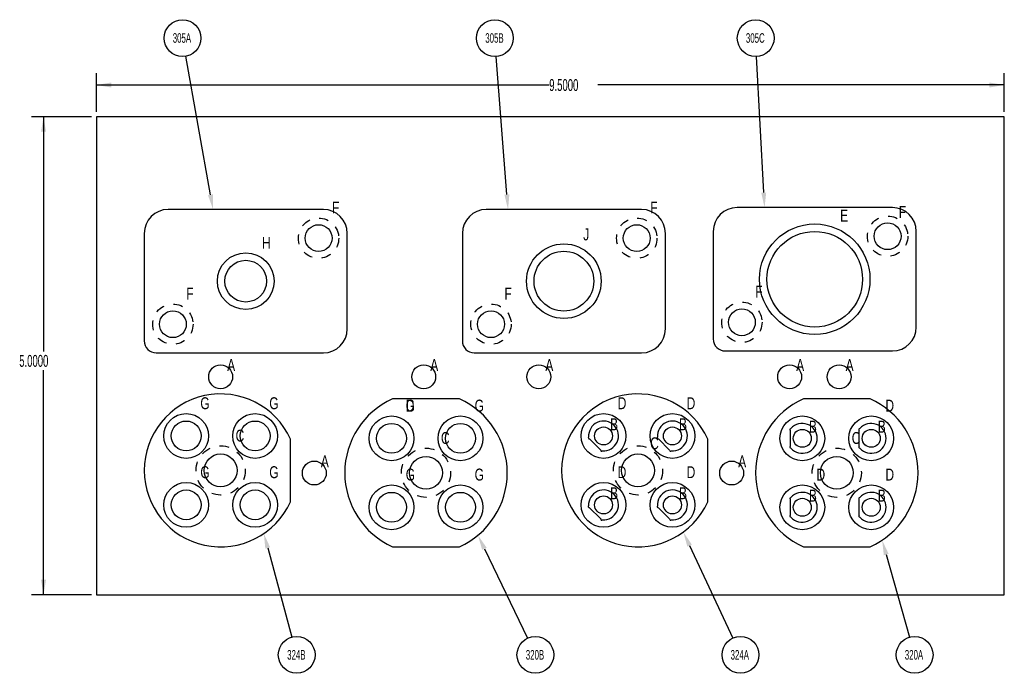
# Model space of a CAD drawing. Header units: inches. Extents: x 220 to 877, y 4 to 174.
# Tile 504 of 656: x 600.29 to 610.6, y 70.62 to 77.45. Entities that reach past the tile are written whole.
import ezdxf

# ---------------------------------------------------------------- set-up
doc = ezdxf.new("R2010")
doc.units = ezdxf.units.IN
doc.header["$LTSCALE"] = 0.5
doc.header["$MEASUREMENT"] = 0
doc.linetypes.add('HIDDEN', pattern=[0.22499999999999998, 0.15, -0.075])
for name, color, linetype in [('SID-M-D', 42, 'Continuous'), ('SID-M-H', 4, 'HIDDEN'), ('SID-M-M', 233, 'Continuous'), ('SID-M-S', 105, 'Continuous')]:
    doc.layers.add(name, color=color, linetype=linetype)
doc.styles.add('SLDTEXTSTYLE0', font='TXT', dxfattribs={"width": 0.5957446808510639})

msp = doc.modelspace()

# ---------------------------------------------------------------- linework, layer by layer
at = {"layer": 'SID-M-D'}
for p, q in [((602.2909125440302, 75.62291357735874), (602.0330510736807, 77.07270975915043)), ((605.3926897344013, 75.62490231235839), (605.281313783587, 77.07030592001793)), ((608.0803257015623, 75.64530917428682), (608.0060293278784, 77.06999839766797)), ((601.0973347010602, 76.48959960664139), (601.0973347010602, 76.89648951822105)), ((610.5973347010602, 76.48959960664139), (610.5973347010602, 76.89648951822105)), ((601.0973347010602, 76.77148951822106), (605.8355929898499, 76.77148951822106)), ((610.5973347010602, 76.77148951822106), (606.3435790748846, 76.77148951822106)), ((601.0473347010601, 76.4395996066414), (600.4191029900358, 76.4395996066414)), ((600.5441029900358, 76.4395996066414), (600.5441029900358, 73.98536810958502)), ((600.5441029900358, 71.4395996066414), (600.5441029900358, 73.7869306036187)), ((602.8898565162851, 71.92875796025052), (603.1428887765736, 70.99545585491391)), ((605.157304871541, 71.920437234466), (605.6070787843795, 70.98322095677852)), ((607.3042789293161, 71.95375430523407), (607.7553762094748, 70.98420451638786)), ((609.361798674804, 71.85952787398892), (609.6067757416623, 70.99487325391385)), ((601.0473347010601, 71.4395996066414), (600.4191029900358, 71.4395996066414))]:
    msp.add_line(p, q, dxfattribs=at)
at = {"layer": 'SID-M-D', "color": 0}
for centre, radius in [((601.9993647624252, 77.26210713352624), 0.1923697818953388), ((605.2665344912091, 77.26210713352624), 0.1923697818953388), ((607.996011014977, 77.26210713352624), 0.1923697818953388), ((603.1932259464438, 70.80978867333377), 0.1923697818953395), ((605.690309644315, 70.80978867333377), 0.1923697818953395), ((607.8365257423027, 70.80978867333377), 0.1923697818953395), ((609.6592145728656, 70.80978867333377), 0.1923697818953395)]:
    msp.add_circle(centre, radius, dxfattribs=at)
at = {"layer": 'SID-M-D'}
for points in [[(601.0973347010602, 76.77148951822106), (601.2533347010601, 76.74548951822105), (601.2533347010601, 76.79748951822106)], [(610.5973347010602, 76.77148951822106), (610.4413347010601, 76.79748951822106), (610.4413347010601, 76.74548951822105)], [(600.5441029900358, 76.4395996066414), (600.5181029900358, 76.28359960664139), (600.5701029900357, 76.28359960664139)], [(602.3165108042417, 75.6274664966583), (602.3182300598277, 75.46932401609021), (602.3165108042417, 75.6274664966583), (602.2653142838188, 75.61836065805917)], [(605.4186128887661, 75.62689982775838), (605.4046748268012, 75.46936338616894), (605.4186128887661, 75.62689982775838), (605.3667665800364, 75.62290479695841)], [(608.1062904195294, 75.64666321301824), (608.0884499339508, 75.4895208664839), (608.1062904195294, 75.64666321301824), (608.0543609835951, 75.64395513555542)], [(602.8647624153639, 71.921954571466), (602.849036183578, 72.07932256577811), (602.8647624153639, 71.921954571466), (602.9149506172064, 71.93556134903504)], [(605.1338643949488, 71.90918805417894), (605.0898097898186, 72.06108009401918), (605.1338643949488, 71.90918805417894), (605.1807453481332, 71.93168641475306)], [(607.2807055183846, 71.9427864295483), (607.2384716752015, 72.09519477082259), (607.2807055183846, 71.9427864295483), (607.3278523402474, 71.96472218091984)], [(609.3367833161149, 71.85244043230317), (609.3192740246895, 72.00962002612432), (609.3367833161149, 71.85244043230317), (609.3868140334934, 71.86661531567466)], [(600.5441029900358, 71.4395996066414), (600.5701029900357, 71.59559960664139), (600.5181029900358, 71.59559960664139)]]:
    msp.add_solid(points, dxfattribs=at)
at = {"layer": 'SID-M-H'}
for centre, radius in [((603.4223347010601, 75.1693240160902), 0.2110000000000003), ((606.7513898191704, 75.16936338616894), 0.2110000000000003), ((609.3762717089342, 75.1895208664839), 0.2110000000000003), ((607.8512717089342, 74.28952086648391), 0.2110000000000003), ((601.8973347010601, 74.26932401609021), 0.2110000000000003), ((605.2263898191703, 74.26936338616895), 0.2110000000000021), ((602.3973347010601, 72.73959960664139), 0.2574999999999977), ((604.5462913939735, 72.71459960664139), 0.2575000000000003), ((606.764401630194, 72.73959960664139), 0.2575000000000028), ((608.8444016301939, 72.71459960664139), 0.2575000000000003)]:
    msp.add_circle(centre, radius, dxfattribs=at)
at = {"layer": 'SID-M-M'}
for centre, radius in [((602.3973347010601, 73.71932401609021), 0.125), ((604.5221853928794, 73.71932401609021), 0.125), ((605.7263898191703, 73.71932401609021), 0.125), ((608.3512717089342, 73.71932401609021), 0.125), ((608.8685076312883, 73.71932401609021), 0.1249999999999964), ((606.4037771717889, 73.10022406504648), 0.09400000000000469), ((606.4037771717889, 73.10022406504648), 0.09400000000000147), ((607.1250260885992, 73.10022406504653), 0.09399999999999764), ((607.1250260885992, 73.10022406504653), 0.09400000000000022), ((608.4837771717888, 73.07522406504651), 0.0939999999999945), ((608.4837771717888, 73.07522406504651), 0.09399999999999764), ((609.2050260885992, 73.07522406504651), 0.0939999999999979), ((609.2050260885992, 73.07522406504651), 0.09399999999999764), ((603.3773347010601, 72.71233824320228), 0.125), ((607.744401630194, 72.71233824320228), 0.1249999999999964), ((606.4037771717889, 72.37897514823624), 0.09400000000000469), ((606.4037771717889, 72.37897514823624), 0.09400000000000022), ((607.1250260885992, 72.37897514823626), 0.0939999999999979), ((607.1250260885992, 72.37897514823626), 0.09399999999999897), ((608.4837771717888, 72.35397514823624), 0.0939999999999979), ((608.4837771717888, 72.35397514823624), 0.0940000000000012), ((609.2050260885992, 72.35397514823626), 0.0940000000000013), ((609.2050260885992, 72.35397514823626), 0.0940000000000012)]:
    msp.add_circle(centre, radius, dxfattribs=at)
at = {"layer": 'SID-M-S'}
for p, q in [((610.5973347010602, 76.4395996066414), (601.0973347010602, 76.4395996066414)), ((601.0973347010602, 76.4395996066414), (601.0973347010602, 71.4395996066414)), ((610.5973347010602, 71.4395996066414), (610.5973347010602, 76.4395996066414)), ((603.4723347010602, 75.46932401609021), (601.8473347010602, 75.46932401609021)), ((603.4723347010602, 75.46932401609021), (601.8473347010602, 75.46932401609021)), ((606.8013898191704, 75.46936338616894), (605.1763898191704, 75.46936338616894)), ((606.8013898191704, 75.46936338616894), (605.1763898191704, 75.46936338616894)), ((609.4262717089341, 75.4895208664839), (607.8012717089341, 75.4895208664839)), ((609.4262717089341, 75.4895208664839), (607.8012717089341, 75.4895208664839)), ((601.5973347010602, 75.21932401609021), (601.5973347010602, 74.09432401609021)), ((601.5973347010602, 75.21932401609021), (601.5973347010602, 74.09432401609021)), ((603.7223347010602, 74.21932401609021), (603.7223347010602, 75.21932401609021)), ((603.7223347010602, 74.21932401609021), (603.7223347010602, 75.21932401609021)), ((604.9263898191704, 75.21936338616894), (604.9263898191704, 74.09436338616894)), ((604.9263898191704, 75.21936338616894), (604.9263898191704, 74.09436338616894)), ((607.0513898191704, 74.21936338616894), (607.0513898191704, 75.21936338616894)), ((607.0513898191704, 74.21936338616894), (607.0513898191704, 75.21936338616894)), ((607.5512717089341, 75.2395208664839), (607.5512717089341, 74.1145208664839)), ((607.5512717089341, 75.2395208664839), (607.5512717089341, 74.1145208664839)), ((609.6762717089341, 74.2395208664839), (609.6762717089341, 75.2395208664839)), ((609.6762717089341, 74.2395208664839), (609.6762717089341, 75.2395208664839)), ((607.6762717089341, 73.9895208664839), (609.4262717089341, 73.9895208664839)), ((607.6762717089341, 73.9895208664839), (609.4262717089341, 73.9895208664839)), ((601.7223347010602, 73.96932401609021), (603.4723347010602, 73.96932401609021)), ((601.7223347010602, 73.96932401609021), (603.4723347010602, 73.96932401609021)), ((605.0513898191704, 73.96936338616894), (606.8013898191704, 73.96936338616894)), ((605.0513898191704, 73.96936338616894), (606.8013898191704, 73.96936338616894)), ((604.8953973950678, 73.48959960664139), (604.1971853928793, 73.48959960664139)), ((604.8953973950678, 73.48959960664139), (604.1971853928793, 73.48959960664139)), ((609.1935076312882, 73.48959960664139), (608.4952956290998, 73.48959960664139)), ((609.1935076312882, 73.48959960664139), (608.4952956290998, 73.48959960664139)), ((608.3587771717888, 72.99181606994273), (608.3587771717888, 73.1586320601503)), ((609.0800260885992, 72.99181606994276), (609.0800260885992, 73.15863206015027)), ((603.1273347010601, 72.41233824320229), (603.1273347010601, 73.0668609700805)), ((603.1273347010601, 72.41233824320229), (603.1273347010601, 73.0668609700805)), ((606.3743671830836, 72.9528573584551), (606.2564104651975, 73.07081407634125)), ((607.0956160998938, 72.95285735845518), (606.9776593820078, 73.07081407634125)), ((607.494401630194, 72.41233824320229), (607.494401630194, 73.0668609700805)), ((607.494401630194, 72.41233824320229), (607.494401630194, 73.0668609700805)), ((608.3587771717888, 72.27056715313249), (608.3587771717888, 72.43738314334)), ((609.0800260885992, 72.2705671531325), (609.0800260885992, 72.43738314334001)), ((606.3743671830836, 72.23160844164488), (606.2545836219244, 72.351392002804)), ((607.0956160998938, 72.23160844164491), (606.9776593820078, 72.34956515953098)), ((604.1971853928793, 71.9395996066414), (604.8953973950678, 71.9395996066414)), ((604.1971853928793, 71.9395996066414), (604.8953973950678, 71.9395996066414)), ((608.4952956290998, 71.9395996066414), (609.1935076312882, 71.9395996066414)), ((608.4952956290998, 71.9395996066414), (609.1935076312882, 71.9395996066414)), ((601.0973347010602, 71.4395996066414), (610.5973347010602, 71.4395996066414))]:
    msp.add_line(p, q, dxfattribs=at)
for centre, radius in [((608.6137717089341, 74.7395208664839), 0.5778750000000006), ((609.3762717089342, 75.1895208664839), 0.1404999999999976), ((603.4223347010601, 75.1693240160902), 0.1404999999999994), ((606.7513898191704, 75.16936338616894), 0.1404999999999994), ((608.6137717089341, 74.7395208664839), 0.5), ((605.9888898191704, 74.71936338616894), 0.3903750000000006), ((602.6598347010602, 74.71932401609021), 0.2966250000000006), ((605.9888898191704, 74.71936338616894), 0.3125), ((602.6598347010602, 74.71932401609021), 0.21875), ((601.8973347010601, 74.26932401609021), 0.1404999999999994), ((605.2263898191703, 74.26936338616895), 0.1404999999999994), ((607.8512717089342, 74.28952086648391), 0.1404999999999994), ((602.036710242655, 73.10022406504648), 0.2341250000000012), ((602.036710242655, 73.10022406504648), 0.1562499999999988), ((602.7579591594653, 73.10022406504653), 0.2341250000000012), ((602.7579591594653, 73.10022406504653), 0.1562499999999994), ((604.1856669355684, 73.07522406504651), 0.2341250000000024), ((604.9069158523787, 73.07522406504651), 0.2341250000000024), ((606.4037771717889, 73.10022406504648), 0.2341249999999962), ((607.1250260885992, 73.10022406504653), 0.2341249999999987), ((608.4837771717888, 73.07522406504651), 0.2341250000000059), ((609.2050260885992, 73.07522406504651), 0.2341250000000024), ((604.1856669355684, 73.07522406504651), 0.1562500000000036), ((604.9069158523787, 73.07522406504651), 0.1562500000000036), ((602.3973347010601, 72.73959960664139), 0.1719999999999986), ((604.5462913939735, 72.71459960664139), 0.1720000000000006), ((606.764401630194, 72.73959960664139), 0.1720000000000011), ((608.8444016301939, 72.71459960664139), 0.1720000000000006), ((602.036710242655, 72.37897514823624), 0.2341250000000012), ((602.036710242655, 72.37897514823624), 0.1562500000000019), ((602.7579591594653, 72.37897514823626), 0.2341250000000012), ((602.7579591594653, 72.37897514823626), 0.1562500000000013), ((604.1856669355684, 72.35397514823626), 0.2341249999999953), ((604.9069158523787, 72.35397514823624), 0.2341250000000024), ((606.4037771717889, 72.37897514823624), 0.2341249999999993), ((607.1250260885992, 72.37897514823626), 0.234124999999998), ((608.4837771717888, 72.35397514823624), 0.2341249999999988), ((609.2050260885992, 72.35397514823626), 0.2341249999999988), ((604.1856669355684, 72.35397514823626), 0.1562499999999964), ((604.9069158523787, 72.35397514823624), 0.1562500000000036)]:
    msp.add_circle(centre, radius, dxfattribs=at)
for centre, radius, start, end in [((601.8473347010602, 75.21932401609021), 0.25, 90, 180), ((601.8473347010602, 75.21932401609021), 0.25, 90, 180), ((603.4723347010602, 75.21932401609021), 0.25, 0, 90), ((603.4723347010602, 75.21932401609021), 0.25, 0, 90), ((605.1763898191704, 75.21936338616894), 0.25, 90, 180), ((605.1763898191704, 75.21936338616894), 0.25, 90, 180), ((606.8013898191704, 75.21936338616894), 0.25, 0, 90), ((606.8013898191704, 75.21936338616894), 0.25, 0, 90), ((607.8012717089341, 75.2395208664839), 0.2500000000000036, 90, 180), ((607.8012717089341, 75.2395208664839), 0.2500000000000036, 90, 180), ((609.4262717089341, 75.2395208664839), 0.25, 0, 90), ((609.4262717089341, 75.2395208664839), 0.25, 0, 90), ((603.4723347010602, 74.21932401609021), 0.25, 270, 0), ((603.4723347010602, 74.21932401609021), 0.25, 270, 0), ((606.8013898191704, 74.21936338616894), 0.25, 270, 0), ((606.8013898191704, 74.21936338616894), 0.25, 270, 0), ((609.4262717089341, 74.2395208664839), 0.25, 270, 0), ((609.4262717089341, 74.2395208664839), 0.25, 270, 0), ((601.7223347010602, 74.09432401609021), 0.125, 180, 270), ((601.7223347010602, 74.09432401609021), 0.125, 180, 270), ((605.0513898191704, 74.09436338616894), 0.1250000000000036, 180, 270), ((605.0513898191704, 74.09436338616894), 0.1250000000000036, 180, 270), ((607.6762717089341, 74.1145208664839), 0.1250000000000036, 180, 270), ((607.6762717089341, 74.1145208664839), 0.1250000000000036, 180, 270), ((602.3973347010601, 72.73959960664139), 0.7999999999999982, 24.14684799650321, 335.8531520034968), ((602.3973347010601, 72.73959960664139), 0.7999999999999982, 24.14684799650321, 335.8531520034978), ((604.5462913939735, 72.71459960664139), 0.8500000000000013, 114.2496286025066, 245.7503713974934), ((604.5462913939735, 72.71459960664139), 0.8500000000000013, 114.2496286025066, 245.7503713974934), ((604.5462913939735, 72.71459960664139), 0.8499999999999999, 294.2496286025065, 65.75037139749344), ((604.5462913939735, 72.71459960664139), 0.8499999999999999, 294.2496286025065, 65.75037139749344), ((606.764401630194, 72.73959960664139), 0.7999999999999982, 24.14684799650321, 335.8531520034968), ((606.764401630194, 72.73959960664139), 0.7999999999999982, 24.14684799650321, 335.8531520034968), ((608.8444016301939, 72.71459960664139), 0.8500000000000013, 114.2496286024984, 245.7503713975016), ((608.8444016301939, 72.71459960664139), 0.8500000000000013, 114.2496286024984, 245.7503713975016), ((608.8444016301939, 72.71459960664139), 0.8499999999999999, 294.2496286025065, 65.75037139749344), ((608.8444016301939, 72.71459960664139), 0.8499999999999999, 294.2496286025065, 65.75037139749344), ((606.4037771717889, 73.10022406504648), 0.1562500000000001, 265.7248420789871, 184.2751579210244), ((607.1250260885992, 73.10022406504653), 0.1562500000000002, 265.7248420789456, 184.2751579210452), ((608.3637771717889, 73.16729231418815), 0.009999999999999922, 80.8761060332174, 239.9999999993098), ((608.4837771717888, 73.07522406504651), 0.1562500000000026, 220.7248420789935, 139.2751579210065), ((609.0850260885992, 73.16729231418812), 0.01000000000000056, 80.8761060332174, 240.0000000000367), ((609.2050260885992, 73.07522406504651), 0.1562500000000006, 220.7248420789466, 139.2751579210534), ((606.2538222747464, 73.08047333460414), 0.01000000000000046, 125.8761060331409, 285.0000000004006), ((606.9750711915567, 73.08047333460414), 0.01000000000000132, 125.8761060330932, 285.0000000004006), ((606.3840264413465, 72.95026916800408), 0.01000000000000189, 165.0000000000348, 324.123893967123), ((607.1052753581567, 72.95026916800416), 0.01000000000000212, 165.0000000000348, 324.123893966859), ((608.3637771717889, 72.98315581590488), 0.009999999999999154, 120.0000000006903, 279.1238939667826), ((609.0850260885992, 72.98315581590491), 0.01000000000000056, 119.9999999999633, 279.1238939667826), ((606.4037771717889, 72.37897514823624), 0.1562500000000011, 265.7248420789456, 183.4677900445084), ((607.1250260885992, 72.37897514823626), 0.1562500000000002, 265.7248420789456, 184.2751579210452), ((608.3637771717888, 72.44604339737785), 0.01000000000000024, 80.87610603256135, 240.0000000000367), ((608.4837771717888, 72.35397514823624), 0.1562500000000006, 220.7248420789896, 139.2751579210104), ((609.0850260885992, 72.44604339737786), 0.009999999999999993, 80.8761060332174, 240.0000000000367), ((609.2050260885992, 72.35397514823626), 0.1562500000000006, 220.7248420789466, 139.2751579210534), ((606.2535588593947, 72.3613393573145), 0.01000000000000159, 125.0687381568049, 275.8817820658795), ((606.9750711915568, 72.35922441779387), 0.01000000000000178, 125.8761060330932, 284.9999999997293), ((606.3840264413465, 72.22902025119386), 0.01000000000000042, 165.0000000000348, 324.123893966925), ((607.1052753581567, 72.22902025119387), 0.01000000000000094, 164.9999999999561, 324.123893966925), ((608.3637771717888, 72.26190689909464), 0.010000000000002, 119.9999999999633, 279.1238939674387), ((609.0850260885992, 72.26190689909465), 0.009999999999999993, 119.9999999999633, 279.1238939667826)]:
    msp.add_arc(centre, radius, start, end, dxfattribs=at)

# ---------------------------------------------------------------- texts
at = {"layer": 'SID-M-D', "style": 'SLDTEXTSTYLE0', "width": 0.75}
for s, p in [('F', (603.562904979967, 75.42730107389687)), ('F', (606.8919600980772, 75.4273404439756)), ('E', (608.8798206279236, 75.3422476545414)), ('F', (609.4927295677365, 75.38124959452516)), ('J', (606.1908099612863, 75.14589780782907)), ('H', (602.8296904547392, 75.05776225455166)), ('F', (602.0379049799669, 74.52730107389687)), ('F', (605.3669600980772, 74.5273404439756)), ('F', (607.991841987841, 74.54749792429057)), ('A', (602.4657387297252, 73.77902593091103)), ('A', (604.5905894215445, 73.77902593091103)), ('A', (605.7947938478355, 73.77902593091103)), ('A', (608.4196757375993, 73.77902593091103)), ('A', (608.9369116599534, 73.77902593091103)), ('G', (602.1851897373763, 73.3799315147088)), ('G', (602.9064386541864, 73.37993151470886)), ('G', (604.3341464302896, 73.35493151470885)), ('D', (604.3341464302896, 73.35493151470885)), ('G', (605.0553953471, 73.35493151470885)), ('D', (606.5522566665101, 73.37993151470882)), ('D', (607.2735055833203, 73.37993151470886)), ('D', (609.3535055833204, 73.35493151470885)), ('B', (606.472181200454, 73.15992597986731)), ('B', (607.1934301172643, 73.15992597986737)), ('B', (608.5521812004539, 73.13492597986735)), ('B', (609.2734301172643, 73.13492597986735)), ('C', (602.5538089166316, 73.04127237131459)), ('C', (604.702765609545, 73.01627237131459)), ('C', (606.8916331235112, 72.9609286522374)), ('C', (609.0008758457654, 73.01627237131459)), ('A', (603.4457387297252, 72.77204015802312)), ('A', (607.8128056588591, 72.77204015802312)), ('G', (602.1851897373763, 72.65868259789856)), ('G', (602.9064386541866, 72.65868259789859)), ('G', (604.3341464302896, 72.6336825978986)), ('G', (605.0553953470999, 72.63368259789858)), ('D', (606.5522566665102, 72.65868259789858)), ('D', (607.2735055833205, 72.65868259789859)), ('D', (608.6322566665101, 72.63368259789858)), ('D', (609.3535055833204, 72.63368259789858)), ('B', (606.472181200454, 72.43867706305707)), ('B', (607.1934301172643, 72.4386770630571)), ('B', (608.552181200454, 72.41367706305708)), ('B', (609.2734301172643, 72.4136770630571))]:
    msp.add_text(s, height=0.125, dxfattribs=at).set_placement(p)
at = {"layer": 'SID-M-D', "color": 0, "char_height": 0.1, "attachment_point": 2, "style": 'SLDTEXTSTYLE0'}
for s, insert in [('305A', (601.9923508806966, 77.31320933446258)), ('305B', (605.2627497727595, 77.31320933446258)), ('305C', (607.9919485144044, 77.31320933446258)), ('324B', (603.1894412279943, 70.8608908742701)), ('320B', (605.6865249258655, 70.8608908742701)), ('324A', (607.829511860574, 70.8608908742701)), ('320A', (609.652200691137, 70.8608908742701))]:
    msp.add_mtext(s, dxfattribs=dict(at, insert=insert))
at = {"layer": 'SID-M-D', "char_height": 0.125, "attachment_point": 1, "style": 'SLDTEXTSTYLE0'}
for s, insert in [('9.5000', (605.8355929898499, 76.83340424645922)), ('5.0000', (600.2901099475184, 73.94806408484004))]:
    msp.add_mtext(s, dxfattribs=dict(at, insert=insert))

doc.saveas('drawing.dxf')
